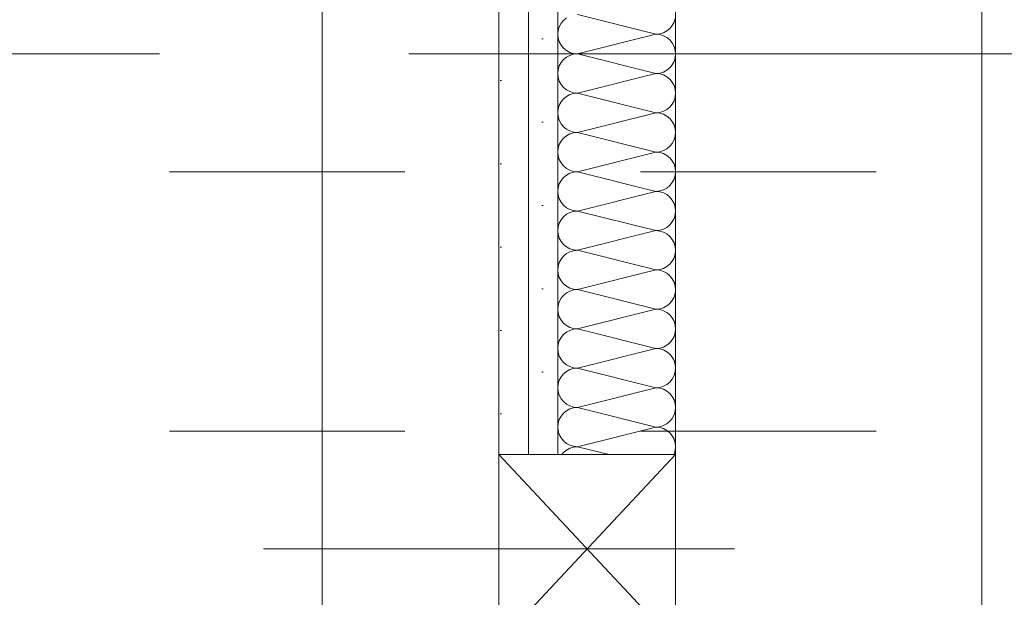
# Model space of a CAD drawing. Header units: metres. Extents: x -4 to 99, y -11 to 17.
# Tile 480 of 656: x 46.642 to 47.06, y 5.119 to 5.365. Entities that reach past the tile are written whole.
import ezdxf

# ---------------------------------------------------------------- set-up
doc = ezdxf.new("R2010")
doc.units = ezdxf.units.M
doc.header["$MEASUREMENT"] = 0
for name, pattern in [('Achse', [0.2, 0.1, -0.05, 0, -0.05]), ('Strichlinie doppelt', [0.546806, 0.264583, -0.105833, 0.070556, -0.105833]), ('Strichpunktlinie', [0.31, 0.2, -0.05, 0.01, -0.05]), ('Untersicht', [0.1, 0.075, -0.025])]:
    doc.linetypes.add(name, pattern=pattern)
for name, color, linetype in [('152 - Bemaßung_ Beschriftung.Ausbau', 7, 'Continuous'), ('451 - Universal.Achsen Raster', 7, 'Continuous'), ('605 - Struktur.Wand Innen', 7, 'Continuous'), ('608 - Struktur.Träger', 7, 'Continuous'), ('Neubau_606 - Struktur.Wand Innen Ausbau', 7, 'Continuous'), ('Neubau_650 - Abdeckung.Fußboden Aufbau', 7, 'Continuous'), ('Neubau_653 - Abdeckung.TB Verkofferung', 7, 'Continuous'), ('Neubau_804 - HKLSE.Elektrik', 7, 'Continuous')]:
    doc.layers.add(name, color=color, linetype=linetype)
doc.styles.add('ERSTELLTER_STIL_2', font='txt')
doc.dimstyles.new('ERSTELLTER_STIL__2', dxfattribs={"dimtxt": 0.1, "dimasz": 0.0532, "dimexe": 0.18, "dimexo": 0.0625, "dimgap": 0, "dimtad": 1, "dimtih": 1, "dimtoh": 1, "dimzin": 0, "dimdsep": 46, "dimtxsty": 'ERSTELLTER_STIL_2', "dimblk": 'ARROWHEAD_2', "dimblk1": 'ARROWHEAD_2', "dimblk2": 'ARROWHEAD_2', "dimcen": 0.09, "dimse1": 1, "dimse2": 1, "dimclrd": 7, "dimclre": 7, "dimclrt": 7, "dimazin": 0, "dimtfac": 1, "dimtdec": 4, "dimtmove": 0, "dimatfit": 3, "dimfxl": 1, "dimtolj": 1, "dimtzin": 0, "dimarcsym": 0})
pattern_1 = [(45, (0, 0), (-0.01767767, 0.01767767), [0, -0.025])]

# ---------------------------------------------------------------- blocks, each defined once
blk = doc.blocks.new('*X146')
at = {"layer": 'Neubau_606 - Struktur.Wand Innen Ausbau', "color": 7, "linetype": 'Continuous', "lineweight": 5}
for p, q in [((46.87139, 5.36298), (46.87062, 5.36154)), ((46.87243, 5.36424), (46.87139, 5.36298)), ((46.87369, 5.36528), (46.87243, 5.36424)), ((46.87832, 5.36668), (46.91165, 5.35835)), ((46.91858, 5.36205), (46.91935, 5.36349)), ((46.91935, 5.36349), (46.91983, 5.36506)), ((46.87015, 5.35997), (46.86999, 5.35835)), ((46.87062, 5.36154), (46.87015, 5.35997)), ((46.91328, 5.35851), (46.91484, 5.35898)), ((46.91484, 5.35898), (46.91628, 5.35975)), ((46.91628, 5.35975), (46.91755, 5.36079)), ((46.91755, 5.36079), (46.91858, 5.36205)), ((46.86999, 5.35835), (46.87015, 5.35672)), ((46.87015, 5.35672), (46.87062, 5.35516)), ((46.87062, 5.35516), (46.87139, 5.35372)), ((46.87832, 5.35001), (46.91165, 5.35835)), ((46.91165, 5.35835), (46.91328, 5.35851)), ((46.91328, 5.35819), (46.91165, 5.35835)), ((46.91484, 5.35771), (46.91328, 5.35819)), ((46.91628, 5.35694), (46.91484, 5.35771)), ((46.91755, 5.35591), (46.91628, 5.35694)), ((46.91858, 5.35464), (46.91755, 5.35591)), ((46.91935, 5.3532), (46.91858, 5.35464)), ((46.87139, 5.35372), (46.87243, 5.35246)), ((46.87243, 5.35246), (46.87369, 5.35142)), ((46.87369, 5.35142), (46.87513, 5.35065)), ((46.87513, 5.35065), (46.87669, 5.35017)), ((46.91983, 5.35164), (46.91935, 5.3532)), ((46.91999, 5.35001), (46.91983, 5.35164)), ((46.87139, 5.34631), (46.87062, 5.34487)), ((46.87243, 5.34757), (46.87139, 5.34631)), ((46.87369, 5.34861), (46.87243, 5.34757)), ((46.87513, 5.34938), (46.87369, 5.34861)), ((46.87669, 5.34985), (46.87513, 5.34938)), ((46.87669, 5.35017), (46.87832, 5.35001)), ((46.87832, 5.35001), (46.87669, 5.34985)), ((46.87832, 5.35001), (46.91165, 5.34168)), ((46.91858, 5.34538), (46.91935, 5.34683)), ((46.91935, 5.34683), (46.91983, 5.34839)), ((46.91983, 5.34839), (46.91999, 5.35001)), ((46.87015, 5.34331), (46.86999, 5.34168)), ((46.87062, 5.34487), (46.87015, 5.34331)), ((46.91328, 5.34184), (46.91484, 5.34232)), ((46.91484, 5.34232), (46.91628, 5.34309)), ((46.91628, 5.34309), (46.91755, 5.34412)), ((46.91755, 5.34412), (46.91858, 5.34538)), ((46.86999, 5.34168), (46.87015, 5.34006)), ((46.87015, 5.34006), (46.87062, 5.33849)), ((46.87062, 5.33849), (46.87139, 5.33705)), ((46.87832, 5.33335), (46.91165, 5.34168)), ((46.91165, 5.34168), (46.91328, 5.34184)), ((46.91328, 5.34152), (46.91165, 5.34168)), ((46.91484, 5.34105), (46.91328, 5.34152)), ((46.91628, 5.34028), (46.91484, 5.34105)), ((46.91755, 5.33924), (46.91628, 5.34028)), ((46.91858, 5.33798), (46.91755, 5.33924)), ((46.91935, 5.33654), (46.91858, 5.33798)), ((46.87139, 5.33705), (46.87243, 5.33579)), ((46.87243, 5.33579), (46.87369, 5.33475)), ((46.87369, 5.33475), (46.87513, 5.33398)), ((46.87513, 5.33398), (46.87669, 5.33351)), ((46.91983, 5.33497), (46.91935, 5.33654)), ((46.91999, 5.33335), (46.91983, 5.33497)), ((46.87139, 5.32964), (46.87062, 5.3282)), ((46.87243, 5.33091), (46.87139, 5.32964)), ((46.87369, 5.33194), (46.87243, 5.33091)), ((46.87513, 5.33271), (46.87369, 5.33194)), ((46.87669, 5.33319), (46.87513, 5.33271)), ((46.87669, 5.33351), (46.87832, 5.33335)), ((46.87832, 5.33335), (46.87669, 5.33319)), ((46.87832, 5.33335), (46.91165, 5.32501)), ((46.91858, 5.32872), (46.91935, 5.33016)), ((46.91935, 5.33016), (46.91983, 5.33172)), ((46.91983, 5.33172), (46.91999, 5.33335)), ((46.87015, 5.32664), (46.86999, 5.32501)), ((46.87062, 5.3282), (46.87015, 5.32664)), ((46.91328, 5.32517), (46.91484, 5.32565)), ((46.91484, 5.32565), (46.91628, 5.32642)), ((46.91628, 5.32642), (46.91755, 5.32746)), ((46.91755, 5.32746), (46.91858, 5.32872)), ((46.86999, 5.32501), (46.87015, 5.32339)), ((46.87015, 5.32339), (46.87062, 5.32183)), ((46.87062, 5.32183), (46.87139, 5.32038)), ((46.87832, 5.31668), (46.91165, 5.32501)), ((46.91165, 5.32501), (46.91328, 5.32517)), ((46.91328, 5.32485), (46.91165, 5.32501)), ((46.91484, 5.32438), (46.91328, 5.32485)), ((46.91628, 5.32361), (46.91484, 5.32438)), ((46.91755, 5.32257), (46.91628, 5.32361)), ((46.91858, 5.32131), (46.91755, 5.32257)), ((46.91935, 5.31987), (46.91858, 5.32131)), ((46.87139, 5.32038), (46.87243, 5.31912)), ((46.87243, 5.31912), (46.87369, 5.31809)), ((46.87369, 5.31809), (46.87513, 5.31732)), ((46.87513, 5.31732), (46.87669, 5.31684)), ((46.91983, 5.31831), (46.91935, 5.31987)), ((46.91999, 5.31668), (46.91983, 5.31831)), ((46.87139, 5.31298), (46.87062, 5.31154)), ((46.87243, 5.31424), (46.87139, 5.31298)), ((46.87369, 5.31528), (46.87243, 5.31424)), ((46.87513, 5.31605), (46.87369, 5.31528)), ((46.87669, 5.31652), (46.87513, 5.31605)), ((46.87669, 5.31684), (46.87832, 5.31668)), ((46.87832, 5.31668), (46.87669, 5.31652)), ((46.87832, 5.31668), (46.91165, 5.30835)), ((46.91858, 5.31205), (46.91935, 5.31349)), ((46.91935, 5.31349), (46.91983, 5.31506)), ((46.91983, 5.31506), (46.91999, 5.31668)), ((46.87015, 5.30997), (46.86999, 5.30835)), ((46.87062, 5.31154), (46.87015, 5.30997)), ((46.91328, 5.30851), (46.91484, 5.30898)), ((46.91484, 5.30898), (46.91628, 5.30975)), ((46.91628, 5.30975), (46.91755, 5.31079)), ((46.91755, 5.31079), (46.91858, 5.31205)), ((46.86999, 5.30835), (46.87015, 5.30672)), ((46.87015, 5.30672), (46.87062, 5.30516)), ((46.87062, 5.30516), (46.87139, 5.30372)), ((46.87832, 5.30001), (46.91165, 5.30835)), ((46.91165, 5.30835), (46.91328, 5.30851)), ((46.91328, 5.30819), (46.91165, 5.30835)), ((46.91484, 5.30771), (46.91328, 5.30819)), ((46.91628, 5.30694), (46.91484, 5.30771)), ((46.91755, 5.30591), (46.91628, 5.30694)), ((46.91858, 5.30464), (46.91755, 5.30591)), ((46.91935, 5.3032), (46.91858, 5.30464)), ((46.87139, 5.30372), (46.87243, 5.30246)), ((46.87243, 5.30246), (46.87369, 5.30142)), ((46.87369, 5.30142), (46.87513, 5.30065)), ((46.87513, 5.30065), (46.87669, 5.30017)), ((46.87669, 5.30017), (46.87832, 5.30001)), ((46.91983, 5.30164), (46.91935, 5.3032)), ((46.91999, 5.30001), (46.91983, 5.30164)), ((46.87139, 5.29631), (46.87062, 5.29487)), ((46.87243, 5.29757), (46.87139, 5.29631)), ((46.87369, 5.29861), (46.87243, 5.29757)), ((46.87513, 5.29938), (46.87369, 5.29861)), ((46.87669, 5.29985), (46.87513, 5.29938)), ((46.87832, 5.30001), (46.87669, 5.29985)), ((46.87832, 5.30001), (46.91165, 5.29168)), ((46.91858, 5.29538), (46.91935, 5.29683)), ((46.91935, 5.29683), (46.91983, 5.29839)), ((46.91983, 5.29839), (46.91999, 5.30001)), ((46.87015, 5.29331), (46.86999, 5.29168)), ((46.87062, 5.29487), (46.87015, 5.29331)), ((46.91165, 5.29168), (46.91328, 5.29184)), ((46.91328, 5.29184), (46.91484, 5.29232)), ((46.91484, 5.29232), (46.91628, 5.29309)), ((46.91628, 5.29309), (46.91755, 5.29412)), ((46.91755, 5.29412), (46.91858, 5.29538)), ((46.86999, 5.29168), (46.87015, 5.29006)), ((46.87015, 5.29006), (46.87062, 5.28849)), ((46.87062, 5.28849), (46.87139, 5.28705)), ((46.87832, 5.28335), (46.91165, 5.29168)), ((46.91328, 5.29152), (46.91165, 5.29168)), ((46.91484, 5.29105), (46.91328, 5.29152)), ((46.91628, 5.29028), (46.91484, 5.29105)), ((46.91755, 5.28924), (46.91628, 5.29028)), ((46.91858, 5.28798), (46.91755, 5.28924)), ((46.91935, 5.28654), (46.91858, 5.28798)), ((46.87139, 5.28705), (46.87243, 5.28579)), ((46.87243, 5.28579), (46.87369, 5.28475)), ((46.87369, 5.28475), (46.87513, 5.28398)), ((46.87513, 5.28398), (46.87669, 5.28351)), ((46.87669, 5.28351), (46.87832, 5.28335)), ((46.91983, 5.28497), (46.91935, 5.28654)), ((46.91999, 5.28335), (46.91983, 5.28497)), ((46.87139, 5.27964), (46.87062, 5.2782)), ((46.87243, 5.28091), (46.87139, 5.27964)), ((46.87369, 5.28194), (46.87243, 5.28091)), ((46.87513, 5.28271), (46.87369, 5.28194)), ((46.87669, 5.28319), (46.87513, 5.28271)), ((46.87832, 5.28335), (46.87669, 5.28319)), ((46.87832, 5.28335), (46.91165, 5.27501)), ((46.91858, 5.27872), (46.91935, 5.28016)), ((46.91935, 5.28016), (46.91983, 5.28172)), ((46.91983, 5.28172), (46.91999, 5.28335)), ((46.87015, 5.27664), (46.86999, 5.27501)), ((46.87062, 5.2782), (46.87015, 5.27664)), ((46.91165, 5.27501), (46.91328, 5.27517)), ((46.91328, 5.27517), (46.91484, 5.27565)), ((46.91484, 5.27565), (46.91628, 5.27642)), ((46.91628, 5.27642), (46.91755, 5.27746)), ((46.91755, 5.27746), (46.91858, 5.27872)), ((46.86999, 5.27501), (46.87015, 5.27339)), ((46.87015, 5.27339), (46.87062, 5.27183)), ((46.87062, 5.27183), (46.87139, 5.27038)), ((46.87832, 5.26668), (46.91165, 5.27501)), ((46.91328, 5.27485), (46.91165, 5.27501)), ((46.91484, 5.27438), (46.91328, 5.27485)), ((46.91628, 5.27361), (46.91484, 5.27438)), ((46.91755, 5.27257), (46.91628, 5.27361)), ((46.91858, 5.27131), (46.91755, 5.27257)), ((46.91935, 5.26987), (46.91858, 5.27131)), ((46.87139, 5.27038), (46.87243, 5.26912)), ((46.87243, 5.26912), (46.87369, 5.26809)), ((46.87369, 5.26809), (46.87513, 5.26732)), ((46.87513, 5.26732), (46.87669, 5.26684)), ((46.87669, 5.26684), (46.87832, 5.26668)), ((46.91983, 5.26831), (46.91935, 5.26987)), ((46.91999, 5.26668), (46.91983, 5.26831)), ((46.87139, 5.26298), (46.87062, 5.26154)), ((46.87243, 5.26424), (46.87139, 5.26298)), ((46.87369, 5.26528), (46.87243, 5.26424)), ((46.87513, 5.26605), (46.87369, 5.26528)), ((46.87669, 5.26652), (46.87513, 5.26605)), ((46.87832, 5.26668), (46.87669, 5.26652)), ((46.87832, 5.26668), (46.91165, 5.25835)), ((46.91858, 5.26205), (46.91935, 5.26349)), ((46.91935, 5.26349), (46.91983, 5.26506)), ((46.91983, 5.26506), (46.91999, 5.26668)), ((46.87015, 5.25997), (46.86999, 5.25835)), ((46.87062, 5.26154), (46.87015, 5.25997)), ((46.91165, 5.25835), (46.91328, 5.25851)), ((46.91328, 5.25851), (46.91484, 5.25898)), ((46.91484, 5.25898), (46.91628, 5.25975)), ((46.91628, 5.25975), (46.91755, 5.26079)), ((46.91755, 5.26079), (46.91858, 5.26205)), ((46.86999, 5.25835), (46.87015, 5.25672)), ((46.87015, 5.25672), (46.87062, 5.25516)), ((46.87062, 5.25516), (46.87139, 5.25372)), ((46.87832, 5.25001), (46.91165, 5.25835)), ((46.91328, 5.25819), (46.91165, 5.25835)), ((46.91484, 5.25771), (46.91328, 5.25819)), ((46.91628, 5.25694), (46.91484, 5.25771)), ((46.91755, 5.25591), (46.91628, 5.25694)), ((46.91858, 5.25464), (46.91755, 5.25591)), ((46.91935, 5.2532), (46.91858, 5.25464)), ((46.87139, 5.25372), (46.87243, 5.25246)), ((46.87243, 5.25246), (46.87369, 5.25142)), ((46.87369, 5.25142), (46.87513, 5.25065)), ((46.87513, 5.25065), (46.87669, 5.25017)), ((46.87669, 5.25017), (46.87832, 5.25001)), ((46.87832, 5.25001), (46.87669, 5.24985)), ((46.87832, 5.25001), (46.91165, 5.24168)), ((46.91983, 5.25164), (46.91935, 5.2532)), ((46.91999, 5.25001), (46.91983, 5.25164)), ((46.91983, 5.24839), (46.91999, 5.25001)), ((46.87139, 5.24631), (46.87062, 5.24487)), ((46.87243, 5.24757), (46.87139, 5.24631)), ((46.87369, 5.24861), (46.87243, 5.24757)), ((46.87513, 5.24938), (46.87369, 5.24861)), ((46.87669, 5.24985), (46.87513, 5.24938)), ((46.91858, 5.24538), (46.91935, 5.24683)), ((46.91935, 5.24683), (46.91983, 5.24839)), ((46.87015, 5.24331), (46.86999, 5.24168)), ((46.86999, 5.24168), (46.87015, 5.24006)), ((46.87062, 5.24487), (46.87015, 5.24331)), ((46.87832, 5.23335), (46.91165, 5.24168)), ((46.91165, 5.24168), (46.91328, 5.24184)), ((46.91328, 5.24152), (46.91165, 5.24168)), ((46.91328, 5.24184), (46.91484, 5.24232)), ((46.91484, 5.24232), (46.91628, 5.24309)), ((46.91628, 5.24309), (46.91755, 5.24412)), ((46.91755, 5.24412), (46.91858, 5.24538)), ((46.87015, 5.24006), (46.87062, 5.23849)), ((46.87062, 5.23849), (46.87139, 5.23705)), ((46.91484, 5.24105), (46.91328, 5.24152)), ((46.91628, 5.24028), (46.91484, 5.24105)), ((46.91755, 5.23924), (46.91628, 5.24028)), ((46.91858, 5.23798), (46.91755, 5.23924)), ((46.91935, 5.23654), (46.91858, 5.23798)), ((46.87139, 5.23705), (46.87243, 5.23579)), ((46.87243, 5.23579), (46.87369, 5.23475)), ((46.87369, 5.23475), (46.87513, 5.23398)), ((46.87513, 5.23398), (46.87669, 5.23351)), ((46.87669, 5.23351), (46.87832, 5.23335)), ((46.87832, 5.23335), (46.87669, 5.23319)), ((46.87832, 5.23335), (46.91165, 5.22501)), ((46.91983, 5.23497), (46.91935, 5.23654)), ((46.91999, 5.23335), (46.91983, 5.23497)), ((46.91983, 5.23172), (46.91999, 5.23335)), ((46.87139, 5.22964), (46.87062, 5.2282)), ((46.87243, 5.23091), (46.87139, 5.22964)), ((46.87369, 5.23194), (46.87243, 5.23091)), ((46.87513, 5.23271), (46.87369, 5.23194)), ((46.87669, 5.23319), (46.87513, 5.23271)), ((46.91858, 5.22872), (46.91935, 5.23016)), ((46.91935, 5.23016), (46.91983, 5.23172)), ((46.87015, 5.22664), (46.86999, 5.22501)), ((46.86999, 5.22501), (46.87015, 5.22339)), ((46.87062, 5.2282), (46.87015, 5.22664)), ((46.87832, 5.21668), (46.91165, 5.22501)), ((46.91165, 5.22501), (46.91328, 5.22517)), ((46.91328, 5.22485), (46.91165, 5.22501)), ((46.91328, 5.22517), (46.91484, 5.22565)), ((46.91484, 5.22565), (46.91628, 5.22642)), ((46.91628, 5.22642), (46.91755, 5.22746)), ((46.91755, 5.22746), (46.91858, 5.22872)), ((46.87015, 5.22339), (46.87062, 5.22183)), ((46.87062, 5.22183), (46.87139, 5.22038)), ((46.91484, 5.22438), (46.91328, 5.22485)), ((46.91628, 5.22361), (46.91484, 5.22438)), ((46.91755, 5.22257), (46.91628, 5.22361)), ((46.91858, 5.22131), (46.91755, 5.22257)), ((46.91935, 5.21987), (46.91858, 5.22131)), ((46.87139, 5.22038), (46.87243, 5.21912)), ((46.87243, 5.21912), (46.87369, 5.21809)), ((46.87369, 5.21809), (46.87513, 5.21732)), ((46.87513, 5.21732), (46.87669, 5.21684)), ((46.87669, 5.21684), (46.87832, 5.21668)), ((46.87832, 5.21668), (46.87669, 5.21652)), ((46.87832, 5.21668), (46.91165, 5.20835)), ((46.91983, 5.21831), (46.91935, 5.21987)), ((46.91999, 5.21668), (46.91983, 5.21831)), ((46.91983, 5.21506), (46.91999, 5.21668)), ((46.87139, 5.21298), (46.87062, 5.21154)), ((46.87243, 5.21424), (46.87139, 5.21298)), ((46.87369, 5.21528), (46.87243, 5.21424)), ((46.87513, 5.21605), (46.87369, 5.21528)), ((46.87669, 5.21652), (46.87513, 5.21605)), ((46.91858, 5.21205), (46.91935, 5.21349)), ((46.91935, 5.21349), (46.91983, 5.21506)), ((46.87015, 5.20997), (46.86999, 5.20835)), ((46.86999, 5.20835), (46.87015, 5.20672)), ((46.87062, 5.21154), (46.87015, 5.20997)), ((46.87832, 5.20001), (46.91165, 5.20835)), ((46.91165, 5.20835), (46.91328, 5.20851)), ((46.91328, 5.20819), (46.91165, 5.20835)), ((46.91328, 5.20851), (46.91484, 5.20898)), ((46.91484, 5.20898), (46.91628, 5.20975)), ((46.91628, 5.20975), (46.91755, 5.21079)), ((46.91755, 5.21079), (46.91858, 5.21205)), ((46.87015, 5.20672), (46.87062, 5.20516)), ((46.87062, 5.20516), (46.87139, 5.20372)), ((46.91484, 5.20771), (46.91328, 5.20819)), ((46.91628, 5.20694), (46.91484, 5.20771)), ((46.91755, 5.20591), (46.91628, 5.20694)), ((46.91858, 5.20464), (46.91755, 5.20591)), ((46.91935, 5.2032), (46.91858, 5.20464)), ((46.87139, 5.20372), (46.87243, 5.20246)), ((46.87243, 5.20246), (46.87369, 5.20142)), ((46.87369, 5.20142), (46.87513, 5.20065)), ((46.87513, 5.20065), (46.87669, 5.20017)), ((46.87669, 5.19985), (46.87513, 5.19938)), ((46.87669, 5.20017), (46.87832, 5.20001)), ((46.87832, 5.20001), (46.87669, 5.19985)), ((46.87832, 5.20001), (46.91165, 5.19168)), ((46.91983, 5.20164), (46.91935, 5.2032)), ((46.91999, 5.20001), (46.91983, 5.20164)), ((46.91983, 5.19839), (46.91999, 5.20001)), ((46.87139, 5.19631), (46.87062, 5.19487)), ((46.87243, 5.19757), (46.87139, 5.19631)), ((46.87369, 5.19861), (46.87243, 5.19757)), ((46.87513, 5.19938), (46.87369, 5.19861)), ((46.91858, 5.19538), (46.91935, 5.19683)), ((46.91935, 5.19683), (46.91983, 5.19839)), ((46.87015, 5.19331), (46.86999, 5.19168)), ((46.86999, 5.19168), (46.87015, 5.19006)), ((46.87062, 5.19487), (46.87015, 5.19331)), ((46.87832, 5.18335), (46.91165, 5.19168)), ((46.91165, 5.19168), (46.91328, 5.19184)), ((46.91328, 5.19152), (46.91165, 5.19168)), ((46.91328, 5.19184), (46.91484, 5.19232)), ((46.91484, 5.19105), (46.91328, 5.19152)), ((46.91484, 5.19232), (46.91628, 5.19309)), ((46.91628, 5.19309), (46.91755, 5.19412)), ((46.91755, 5.19412), (46.91858, 5.19538)), ((46.87015, 5.19006), (46.87062, 5.18849)), ((46.87062, 5.18849), (46.87139, 5.18705)), ((46.91628, 5.19028), (46.91484, 5.19105)), ((46.91755, 5.18924), (46.91628, 5.19028)), ((46.91858, 5.18798), (46.91755, 5.18924)), ((46.91935, 5.18654), (46.91858, 5.18798)), ((46.87139, 5.18705), (46.87243, 5.18579)), ((46.87243, 5.18579), (46.87369, 5.18475)), ((46.87369, 5.18475), (46.87513, 5.18398)), ((46.87513, 5.18398), (46.87669, 5.18351)), ((46.87669, 5.18319), (46.87513, 5.18271)), ((46.87669, 5.18351), (46.87832, 5.18335)), ((46.87832, 5.18335), (46.87669, 5.18319)), ((46.87832, 5.18335), (46.89178, 5.17998)), ((46.91983, 5.18497), (46.91935, 5.18654)), ((46.91999, 5.18335), (46.91983, 5.18497)), ((46.91983, 5.18172), (46.91999, 5.18335)), ((46.87243, 5.18091), (46.87167, 5.17998)), ((46.87369, 5.18194), (46.87243, 5.18091)), ((46.87513, 5.18271), (46.87369, 5.18194)), ((46.91926, 5.17998), (46.91935, 5.18016)), ((46.91935, 5.18016), (46.91983, 5.18172))]:
    blk.add_line(p, q, dxfattribs=at)
blk = doc.blocks.new('*D601')
at = {"layer": '152 - Bemaßung_ Beschriftung.Ausbau', "color": 7, "linetype": 'Continuous', "lineweight": 5}
for p, q in [((45.49499, 2.09752), (45.49499, 2.20252)), ((47.27, 2.09752), (47.27, 2.20252)), ((45.5152, 2.18502), (45.47478, 2.11502)), ((47.29021, 2.18502), (47.24979, 2.11502)), ((45.49499, 2.15002), (47.27, 2.15002))]:
    blk.add_line(p, q, dxfattribs=at)
at = {"layer": '152 - Bemaßung_ Beschriftung.Ausbau', "color": 7, "lineweight": 5, "char_height": 0.1, "attachment_point": 7, "style": 'ERSTELLTER_STIL_2'}
for s, insert in [('\\A1;{\\pql;\\fArial|b0|i0|c0|p38;1,77\\fArial|b0|i0|c0|p38;\\A1{\\H.66x;\\S5^  ;}}', (46.14854, 2.15061)), ('\\A1;{\\pql;\\fArial|b0|i0|c0|p38;13}', (47.098, 2.17002))]:
    blk.add_mtext(s, dxfattribs=dict(at, insert=insert))
blk = doc.blocks.new('ARROWHEAD_2')
at = {"color": 0, "linetype": 'Continuous', "lineweight": 0}
for p, q in [((-0.3781, -0.655), (0.3781, 0.655)), ((0, 0), (-1, 0))]:
    blk.add_line(p, q, dxfattribs=at)

msp = doc.modelspace()

# ---------------------------------------------------------------- hatches: boundary and pattern name
at = {"layer": 'Neubau_606 - Struktur.Wand Innen Ausbau', "linetype": 'Continuous', "lineweight": 0, "true_color": 0x000000}
h = msp.add_hatch(dxfattribs=at)
h.set_pattern_fill('Gips_0001', color=18, style=0, pattern_type=2)
h.set_pattern_definition(pattern_1)
h.paths.add_polyline_path([(46.84499, 5.76), (46.84499, 5.17998), (46.85749, 5.17998), (46.85749, 5.76)])
h = msp.add_hatch(dxfattribs=at)
h.set_pattern_fill('Gips_0001', color=18, style=0, pattern_type=2)
h.set_pattern_definition(pattern_1)
h.paths.add_polyline_path([(46.86999, 5.76), (46.85749, 5.76), (46.85749, 5.17998), (46.86999, 5.17998)])
at = {"layer": 'Neubau_650 - Abdeckung.Fußboden Aufbau', "linetype": 'Continuous', "lineweight": 13, "true_color": 0xafafaf}
h = msp.add_hatch(dxfattribs=at)
h.set_pattern_fill('Raster_60x60_Fuge_2mm_0001', color=253, style=0, pattern_type=2)
h.set_pattern_definition([(0, (46.29497, 4.8475), (0, 0.602), []), (90, (46.29497, 4.8475), (-0.602, 0), [])])
h.paths.add_polyline_path([(46.84499, 5.76), (44.70999, 5.76), (44.70999, 3.895), (45.85999, 3.895), (45.85999, 3.72), (46.74499, 3.72), (46.74499, 3.895), (46.84499, 3.895)])

# ---------------------------------------------------------------- linework, layer by layer
at = {"layer": '451 - Universal.Achsen Raster', "color": 160, "linetype": 'Strichlinie doppelt', "lineweight": 9, "true_color": 0x3232ff}
msp.add_line((64.93503, 5.34998), (-3.175, 5.34998), dxfattribs=at)
at = {"layer": '605 - Struktur.Wand Innen', "color": 1, "linetype": 'Continuous', "lineweight": 13}
msp.add_line((46.76999, 5.74), (46.76999, 4.895), dxfattribs=at)
at = {"layer": '605 - Struktur.Wand Innen', "color": 1, "linetype": 'Continuous', "lineweight": 9}
msp.add_arc((46.76999, 5.74), 0.845, 180, 270, dxfattribs=at)
at = {"layer": '608 - Struktur.Träger', "color": 7, "linetype": 'Achse', "lineweight": 9}
msp.add_line((14.50508, 5.29998), (61.87999, 5.29998), dxfattribs=at)
at = {"layer": '608 - Struktur.Träger', "color": 7, "linetype": 'Untersicht', "lineweight": 13}
msp.add_line((14.50508, 5.18998), (61.87999, 5.18998), dxfattribs=at)
at = {"layer": 'Neubau_606 - Struktur.Wand Innen Ausbau', "color": 1, "linetype": 'Continuous', "lineweight": 5}
for p, q in [((46.85749, 5.76), (46.85749, 5.17998)), ((46.86999, 5.76), (46.86999, 5.17998))]:
    msp.add_line(p, q, dxfattribs=at)
at = {"layer": 'Neubau_606 - Struktur.Wand Innen Ausbau', "color": 1, "linetype": 'Continuous', "lineweight": 9}
for p, q in [((46.84499, 5.09998), (46.91999, 5.17998)), ((46.84499, 5.17998), (46.91999, 5.09998))]:
    msp.add_line(p, q, dxfattribs=at)
at = {"layer": 'Neubau_606 - Struktur.Wand Innen Ausbau', "color": 1, "linetype": 'Strichpunktlinie', "lineweight": 5}
msp.add_line((46.74499, 5.13998), (47.01999, 5.13998), dxfattribs=at)
msp.add_line((46.74499, 5.13998), (47.01999, 5.13998), dxfattribs=at)
at = {"layer": 'Neubau_606 - Struktur.Wand Innen Ausbau', "color": 1, "linetype": 'Continuous', "lineweight": 5, "flags": 128}
for points in [[(46.84499, 5.76), (46.84499, 5.17998)], [(46.91999, 5.17998), (46.91999, 5.76)]]:
    msp.add_lwpolyline(points, dxfattribs=at)
at = {"layer": 'Neubau_606 - Struktur.Wand Innen Ausbau', "color": 1, "linetype": 'Continuous', "lineweight": 9, "flags": 128}
for points in [[(46.84499, 5.17998), (46.84499, 5.09998)], [(46.85749, 5.17998), (46.84499, 5.17998)], [(46.86999, 5.17998), (46.85749, 5.17998)], [(46.91999, 5.17998), (46.86999, 5.17998)], [(46.91999, 5.09998), (46.91999, 5.17998)]]:
    msp.add_lwpolyline(points, dxfattribs=at)
at = {"layer": 'Neubau_650 - Abdeckung.Fußboden Aufbau', "color": 1, "linetype": 'Continuous', "lineweight": 13, "flags": 128}
msp.add_lwpolyline([(46.74499, 3.72), (46.74499, 3.895), (46.84499, 3.895), (46.84499, 5.76)], dxfattribs=at)
at = {"layer": 'Neubau_653 - Abdeckung.TB Verkofferung', "color": 1, "linetype": 'Untersicht', "lineweight": 9}
msp.add_line((46.84499, 5.05048), (46.84499, 5.75998), dxfattribs=at)
at = {"layer": 'Neubau_804 - HKLSE.Elektrik', "color": 1, "linetype": 'Continuous', "lineweight": 9}
for p, q in [((46.84499, 5.4975), (46.84499, 4.1975)), ((47.04999, 5.4975), (47.04999, 4.1975))]:
    msp.add_line(p, q, dxfattribs=at)
at = {"layer": 'Neubau_804 - HKLSE.Elektrik', "color": 1, "linetype": 'Untersicht', "lineweight": 9, "flags": 128}
for points in [[(46.84499, 5.4975), (46.84499, 4.1975)], [(47.04999, 4.1975), (47.04999, 5.4975)]]:
    msp.add_lwpolyline(points, dxfattribs=at)

# ---------------------------------------------------------------- block references
at = {"layer": 'Neubau_606 - Struktur.Wand Innen Ausbau', "color": 1, "lineweight": 13}
msp.add_blockref('*X146', (0, 0), dxfattribs=at)

# ---------------------------------------------------------------- dimensions: what is measured, and where the dimension line sits
at = {"layer": '152 - Bemaßung_ Beschriftung.Ausbau', "color": 7, "linetype": 'Continuous', "lineweight": 5}
dim = msp.add_linear_dim(base=(47.27, 2.15002), p1=(45.49499, 3.895), p2=(47.27, 5.19998), dimstyle='ERSTELLTER_STIL__2', dxfattribs=at)
dim.commit()
dim.dimension.update_dxf_attribs({"geometry": '*D601', "text_midpoint": (46.41348, 2.22002), "dimtype": 160})

doc.saveas('drawing.dxf')
